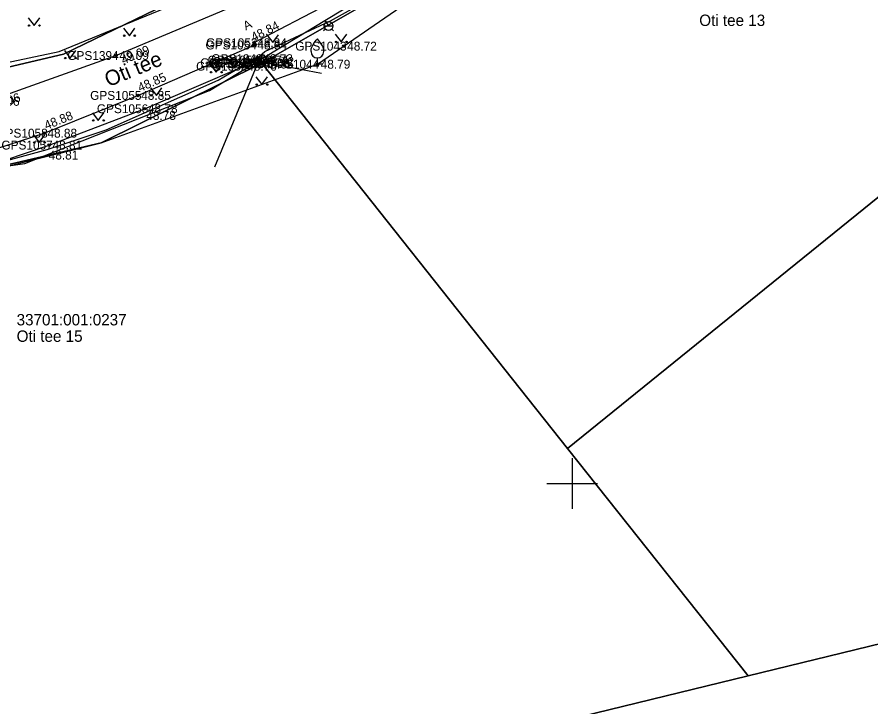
# Model space of a CAD drawing. Extents: x 551623 to 559850, y 6561220 to 6567135.
# Drawn here: x 557006.1 to 557073.6, y 6565232.3 to 6565286.9 of the extents above; entities that cross this region are included whole.
import ezdxf

# ---------------------------------------------------------------- set-up
doc = ezdxf.new("R2010")
doc.units = 0
for name, color, linetype in [('ELRAJATISMP', 7, 'Continuous'), ('HALJASTUS', 7, 'Continuous'), ('KORGUS-EH2000', 7, 'Continuous'), ('MOOTKORG-EH2000', 7, 'Continuous'), ('MOOTMPUNKT', 7, 'Continuous'), ('MOOTNR', 7, 'Continuous'), ('MOOTPIIR', 7, 'Continuous'), ('MPKAABEL', 7, 'Continuous'), ('PIIR', 7, 'Continuous'), ('PIIRIMLEITUD', 7, 'Continuous'), ('PUU', 7, 'Continuous'), ('TEE', 7, 'Continuous'), ('VKAEV', 7, 'Continuous'), ('VORK', 7, 'Continuous'), ('VTRASS', 7, 'Continuous')]:
    doc.layers.add(name, color=color, linetype=linetype)

msp = doc.modelspace()

# ---------------------------------------------------------------- linework, layer by layer
at = {"layer": 'ELRAJATISMP'}
for p, q in [((557024.762, 6565283.589), (557024.989, 6565283.037)), ((557024.942, 6565283.631), (557025.183, 6565283.085)), ((557025.191, 6565283.741), (557025.431, 6565283.194)), ((557024.511, 6565283.486), (557024.737, 6565282.934))]:
    msp.add_line(p, q, dxfattribs=at)
for points in [[(557024.084, 6565283.311), (557025.189, 6565283.765), (557025.416, 6565283.212), (557024.31, 6565282.759)], [(557024.52, 6565283.445), (557025.613, 6565283.926), (557025.854, 6565283.38), (557024.76, 6565282.899)]]:
    msp.add_lwpolyline(points, close=True, dxfattribs=at)
at = {"layer": 'HALJASTUS'}
for p, q in [((557006.97, 6565286.819), (557007.434, 6565286.212)), ((557007.434, 6565286.212), (557007.879, 6565286.819)), ((557014.505, 6565286.025), (557014.969, 6565285.418)), ((557014.969, 6565285.418), (557015.414, 6565286.025)), ((557031.262, 6565285.535), (557031.726, 6565284.929)), ((557031.726, 6565284.929), (557032.171, 6565285.535)), ((557025.856, 6565285.488), (557026.319, 6565284.881)), ((557026.319, 6565284.881), (557026.765, 6565285.488)), ((557009.832, 6565284.249), (557010.296, 6565283.642)), ((557010.296, 6565283.642), (557010.741, 6565284.249)), ((557021.369, 6565283.128), (557021.832, 6565282.522)), ((557021.832, 6565282.522), (557022.278, 6565283.128)), ((557024.986, 6565282.159), (557025.449, 6565281.552)), ((557025.449, 6565281.552), (557025.895, 6565282.159)), ((557016.642, 6565281.304), (557017.105, 6565280.698)), ((557017.105, 6565280.698), (557017.551, 6565281.304)), ((557012.051, 6565279.324), (557012.514, 6565278.717)), ((557012.514, 6565278.717), (557012.96, 6565279.324)), ((557007.381, 6565277.569), (557007.844, 6565276.962)), ((557007.844, 6565276.962), (557008.29, 6565277.569))]:
    msp.add_line(p, q, dxfattribs=at)
msp.add_lwpolyline([(556999.578, 6565273.67), (557003.288, 6565274.971), (557008.63, 6565276.765), (557016.179, 6565279.641), (557024.029, 6565283.001)], dxfattribs=at)
for centre in [(557007.033, 6565286.212), (557007.861, 6565286.212), (557014.568, 6565285.418), (557015.396, 6565285.418), (557025.918, 6565284.881), (557026.747, 6565284.881), (557031.325, 6565284.929), (557032.154, 6565284.929), (557009.895, 6565283.642), (557010.724, 6565283.642), (557021.431, 6565282.522), (557022.26, 6565282.522), (557025.048, 6565281.552), (557025.877, 6565281.552), (557016.704, 6565280.698), (557017.533, 6565280.698), (557012.113, 6565278.717), (557012.942, 6565278.717), (557007.443, 6565276.962), (557008.272, 6565276.962)]:
    msp.add_circle(centre, 0.055, dxfattribs=at)
at = {"layer": 'KORGUS-EH2000'}
for centre in [(557024.824, 6565284.859), (557031.943, 6565284.59), (557013.91, 6565283.847), (557015.648, 6565280.694), (557016.179, 6565279.641), (557008.23, 6565277.707), (557008.63, 6565276.765)]:
    msp.add_circle(centre, 0.1, dxfattribs=at)
at = {"layer": 'MOOTMPUNKT'}
for centre in [(557024.824, 6565284.859), (557024.841, 6565284.68), (557031.943, 6565284.59), (557013.91, 6565283.847), (557024.944, 6565283.49), (557025.304, 6565283.6), (557024.029, 6565283.001), (557024.431, 6565283.279), (557025.069, 6565283.244), (557025.07, 6565283.225), (557025.353, 6565283.175), (557025.393, 6565283.367), (557029.848, 6565283.161), (557015.648, 6565280.694), (557016.179, 6565279.641), (557008.23, 6565277.707), (557008.63, 6565276.765)]:
    msp.add_circle(centre, 0.1, dxfattribs=at)
at = {"layer": 'MOOTPIIR'}
msp.add_lwpolyline([(556999.578, 6565273.67), (557012.75, 6565276.94), (557029.848, 6565283.161), (557040.093, 6565290.218), (557045.294, 6565293.595), (557050.743, 6565297.99), (557060.471, 6565306.075), (557061.85, 6565309.551), (557064.591, 6565314.444), (557064.317, 6565315.613), (557066.743, 6565323.747), (557069.073, 6565336.272), (557068.289, 6565343.738), (557065.207, 6565349.277), (557061.008, 6565355.332), (557056.07, 6565357.95), (557042.769, 6565365.391), (557041.805, 6565369.15), (557043.61, 6565374.404), (557048.326, 6565387.095)], dxfattribs=at)
at = {"layer": 'MPKAABEL'}
for q in [(557021.702, 6565275.029), (557030.164, 6565282.462)]:
    msp.add_line((557025.187, 6565283.413), q, dxfattribs=at)
for points in [[(556994.146, 6565280.939), (557009.417, 6565284.17), (557022.588, 6565289.601), (557037.143, 6565297.851), (557047.96, 6565304.913), (557054.291, 6565313.496), (557056.84, 6565318.454), (557059.909, 6565328.597), (557060.779, 6565333.919), (557059.198, 6565341.71), (557055.776, 6565347.188), (557051.205, 6565350.818), (557042.848, 6565354.124), (557036.625, 6565353.213), (557029.699, 6565351.258)], [(557025.187, 6565283.413), (557025.28, 6565283.823), (557025.698, 6565284.17), (557030.869, 6565286.59), (557036.34, 6565289.661), (557043.55, 6565294.538), (557050.08, 6565299.624), (557054.943, 6565304.178), (557058.403, 6565308.073), (557060.858, 6565311.383), (557064.709, 6565319.825), (557067.12, 6565329.818), (557067.442, 6565334.081), (557067.244, 6565338.838), (557066.652, 6565343.099), (557066.776, 6565343.29)], [(556957.942, 6565278.256), (556958.142, 6565278.587), (556963.084, 6565277.104), (556971.643, 6565275.332), (556979.016, 6565274.257), (556984.893, 6565273.08), (556993.439, 6565273.342), (557000.895, 6565274.368), (557008.461, 6565276.408), (557013.126, 6565277.96), (557022.007, 6565281.9), (557025.142, 6565283.753), (557025.187, 6565283.413)]]:
    msp.add_lwpolyline(points, dxfattribs=at)
at = {"layer": 'PIIR'}
for points in [[(557059.31, 6565419.38), (557040.94, 6565368.35), (557042.34, 6565364.29), (557046.62, 6565361.84), (557054.74, 6565358.24), (557059.82, 6565354.66), (557063.51, 6565350.55), (557067.19, 6565343.37), (557067.99, 6565333.61), (557066.14, 6565323.46), (557063.63, 6565315.89), (557059.91, 6565309.06), (557052.63, 6565300.85), (557042.19, 6565292.83), (557025.44, 6565283.24), (557012.75, 6565276.94), (556993.7, 6565272.49)], [(557004.76, 6565351.12), (557024.82, 6565354.2), (557024.75, 6565348.2), (557032.25, 6565348.11), (557032.32, 6565354.11), (557042.89, 6565354.32), (557051.12, 6565351.75), (557054.82, 6565349.06), (557057.4, 6565346.35), (557059.83, 6565341.36), (557060.43, 6565333.98), (557058.85, 6565325.32), (557056.72, 6565318.89), (557053.73, 6565313.4), (557047.5, 6565306.37), (557038.02, 6565299.09), (557021.91, 6565289.85), (557009.77, 6565283.95), (556993.02, 6565280.04)], [(556993.02, 6565280.04), (557009.77, 6565283.95), (557021.91, 6565289.85), (557038.02, 6565299.09), (557047.5, 6565306.37), (557053.73, 6565313.4), (557056.72, 6565318.89), (557058.85, 6565325.32), (557060.43, 6565333.98), (557059.83, 6565341.36), (557057.4, 6565346.35), (557054.82, 6565349.06), (557051.12, 6565351.75), (557042.89, 6565354.32), (557032.32, 6565354.11), (557024.82, 6565354.2), (557004.76, 6565351.12)]]:
    msp.add_lwpolyline(points, dxfattribs=at)
for points in [[(557025.44, 6565283.24), (557042.19, 6565292.83), (557052.63, 6565300.85), (557059.91, 6565309.06), (557063.63, 6565315.89), (557097.28, 6565308.29), (557084.75, 6565286.04), (557079.7, 6565277.07), (557049.63, 6565252.78)], [(557084.75, 6565286.04), (557145.95, 6565270.23), (557142.45, 6565253.92), (557063.92, 6565234.78), (557049.63, 6565252.78), (557079.7, 6565277.07)], [(556993.7, 6565272.49), (557012.75, 6565276.94), (557025.44, 6565283.24), (557049.63, 6565252.78), (557063.92, 6565234.78), (557008.05, 6565221.16)], [(556570.09, 6565180.67), (556591.74, 6565273.2), (556848.22, 6565213.26), (556849.69, 6565182.56), (556886.74, 6565191.59), (556924.89, 6565200.89), (556960.45, 6565209.56), (557008.05, 6565221.16), (557063.92, 6565234.78), (557142.45, 6565253.92), (557149.85, 6565228.01), (557118.41, 6565095.6), (557117.08, 6565090.14), (557111.29, 6565052.74)]]:
    msp.add_lwpolyline(points, close=True, dxfattribs=at)
at = {"layer": 'PIIRIMLEITUD'}
msp.add_circle((557025.353, 6565283.175), 0.285, dxfattribs=at)
at = {"layer": 'PUU'}
for p, q in [((557029.848, 6565283.161), (557029.848, 6565283.661)), ((557030.248, 6565283.161), (557029.848, 6565283.161))]:
    msp.add_line(p, q, dxfattribs=at)
for points in [[(557029.348, 6565284.161), (557029.348, 6565284.311), (557029.358, 6565284.376), (557029.393, 6565284.506), (557029.453, 6565284.626), (557029.598, 6565284.861), (557029.758, 6565285.066), (557029.848, 6565285.161)], [(557030.348, 6565284.161), (557030.348, 6565284.311), (557030.338, 6565284.376), (557030.303, 6565284.506), (557030.243, 6565284.626), (557030.098, 6565284.861), (557029.938, 6565285.066), (557029.848, 6565285.161)]]:
    msp.add_lwpolyline(points, dxfattribs=at)
msp.add_arc((557029.848, 6565284.161), 0.5, 180, 0, dxfattribs=at)
at = {"layer": 'TEE'}
for points in [[(557003.681, 6565280.221), (557013.91, 6565283.847), (557022.628, 6565287.503), (557029.213, 6565290.583), (557036.63, 6565294.455), (557042.031, 6565297.77), (557045.557, 6565300.34), (557049.553, 6565303.883), (557051.618, 6565306.201), (557055.356, 6565311.064), (557058.866, 6565317.691), (557061.403, 6565324.952), (557062.266, 6565330.052), (557062.236, 6565335.777), (557061.114, 6565340.539), (557058.795, 6565345.153), (557055.079, 6565349.759), (557050.89, 6565352.978), (557047.172, 6565355.045), (557037.286, 6565359.298), (557033.801, 6565359.65), (557030.823, 6565359.262), (557023.524, 6565357.274)], [(557030.709, 6565287.901), (557024.824, 6565284.859), (557024.841, 6565284.68)], [(556996.45, 6565274.663), (556997.181, 6565274.773), (556998.625, 6565275.05), (557003.479, 6565276.19), (557008.23, 6565277.707), (557015.648, 6565280.694), (557024.841, 6565284.68)]]:
    msp.add_lwpolyline(points, dxfattribs=at)
at = {"layer": 'VKAEV'}
for p, q in [((557030.48, 6565285.937), (557030.34, 6565285.797)), ((557030.377, 6565286.184), (557031.077, 6565286.184)), ((557030.975, 6565285.937), (557031.114, 6565285.797))]:
    msp.add_line(p, q, dxfattribs=at)
msp.add_circle((557030.727, 6565286.184), 0.35, dxfattribs=at)
at = {"layer": 'VORK'}
for p, q in [((557050, 6565252), (557050, 6565248)), ((557048, 6565250), (557052, 6565250))]:
    msp.add_line(p, q, dxfattribs=at)
at = {"layer": 'VTRASS'}
msp.add_line((557030.432, 6565286.615), (557030.727, 6565286.184), dxfattribs=at)
msp.add_lwpolyline([(556930.872, 6565299.495), (556934.591, 6565291.589), (556939.092, 6565287.595), (556951.692, 6565281.095), (556971.262, 6565275.175), (556985.072, 6565274.115), (556993.802, 6565273.455), (557006.702, 6565275.315), (557021.302, 6565281.075), (557030.432, 6565286.615), (557042.922, 6565294.195), (557053.772, 6565302.855), (557063.192, 6565319.955), (557066.012, 6565325.085), (557066.782, 6565329.465), (557067.072, 6565337.125), (557065.822, 6565343.635), (557064.142, 6565347.805), (557059.872, 6565352.915), (557055.232, 6565356.905), (557050.422, 6565359.395), (557044.544, 6565361.543), (557038.347, 6565362.624), (557029.612, 6565366.205)], dxfattribs=at)

# ---------------------------------------------------------------- texts
at = {"layer": 'KORGUS-EH2000'}
for s, rotation, p in [(' 48.84', 26.60844, (557024.58, 6565284.827)), (' 49.09', 22.7513, (557014.249, 6565283.04)), (' 48.85', 23.44066, (557015.578, 6565280.855)), (' 49.06', 19.51447, (557003.973, 6565279.397)), (' 48.88', 21.93606, (557008.165, 6565277.869))]:
    msp.add_text(s, height=0.7, rotation=rotation, dxfattribs=at).set_placement(p)
for s, p in [(' 48.72', (557031.943, 6565284.24)), (' 48.78', (557016.045, 6565278.757)), (' 48.81', (557008.329, 6565275.624))]:
    msp.add_text(s, height=0.7, dxfattribs=at).set_placement(p)
at = {"layer": 'MOOTKORG-EH2000'}
for s, p in [(' 48.84', (557024.824, 6565284.509)), (' 48.84', (557024.841, 6565284.33)), (' 48.72', (557031.943, 6565284.24)), (' 49.09', (557013.91, 6565283.497)), (' 48.72', (557024.431, 6565282.929)), (' 48.74', (557024.944, 6565283.14)), (' 48.66', (557025.069, 6565282.894)), (' 48.68', (557025.07, 6565282.875)), (' 48.73', (557025.304, 6565283.25)), (' 48.86', (557025.353, 6565282.825)), (' 48.72', (557025.393, 6565283.017)), (' 48.79', (557029.848, 6565282.811)), (' 48.76', (557024.029, 6565282.651)), (' 48.85', (557015.648, 6565280.344)), (' 49.06', (557003.681, 6565279.872)), (' 48.78', (557016.179, 6565279.291)), (' 48.88', (557008.23, 6565277.357)), (' 48.81', (557008.63, 6565276.415))]:
    msp.add_text(s, height=0.7, dxfattribs=at).set_placement(p)
at = {"layer": 'MOOTNR'}
for s, p in [('GPS1054 ', (557020.991, 6565284.33)), ('GPS1053 ', (557021.044, 6565284.509)), ('GPS1043 ', (557028.094, 6565284.24)), ('GPS1394 ', (557010.061, 6565283.497)), ('GPS1049 ', (557020.581, 6565282.929)), ('GPS1050 ', (557021.165, 6565283.14)), ('GPS1046 ', (557021.22, 6565282.875)), ('GPS1051 ', (557021.429, 6565282.894)), ('GPS1048 ', (557021.454, 6565283.25)), ('GPS1045 ', (557021.503, 6565282.825)), ('GPS1047 ', (557021.543, 6565283.017)), ('GPS1044 ', (557025.928, 6565282.811)), ('GPS1052 ', (557020.249, 6565282.651)), ('GPS1055 ', (557011.868, 6565280.344)), ('GPS1056 ', (557012.399, 6565279.291)), ('GPS1058 ', (557004.451, 6565277.357)), ('GPS1057 ', (557004.85, 6565276.415))]:
    msp.add_text(s, height=0.7, dxfattribs=at).set_placement(p)
at = {"layer": 'PIIR'}
for s, p in [('Oti tee 13', (557060.053, 6565286.185)), ('33701:001:0237', (557006.051, 6565262.506)), ('Oti tee 15', (557006.051, 6565261.206))]:
    msp.add_text(s, height=0.9, dxfattribs=at).set_placement(p)
at = {"layer": 'TEE'}
for s, height, rotation, p in [('A', 0.7, 26.76963, (557024.184, 6565285.823)), ('Oti tee', 1.2, 22.31867, (557013.31, 6565281.339))]:
    msp.add_text(s, height=height, rotation=rotation, dxfattribs=at).set_placement(p)

doc.saveas('drawing.dxf')
